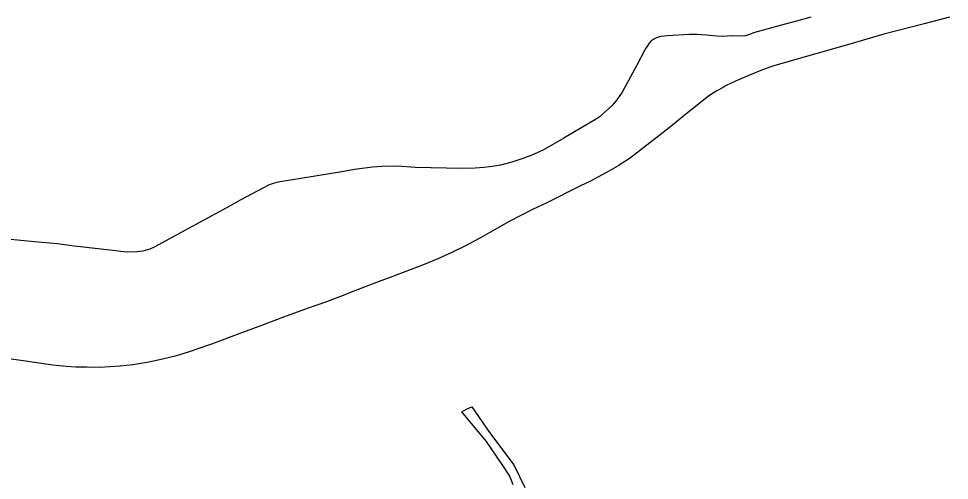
# Model space of a CAD drawing. Extents: x 0 to 2603, y -226 to 830.
# Drawn here: x 49.3 to 56.39, y 471.34 to 474.85 of the extents above; entities that cross this region are included whole.
import ezdxf

# ---------------------------------------------------------------- set-up
doc = ezdxf.new("R2010")
doc.units = 0
for name, color, linetype in [('CT_TSH_Map_Interstate_Roads', 7, 'Continuous'), ('CT_TSH_Map_Town_Limits', 7, 'Continuous'), ('CT_TSH_Map_US_and_State_Routes', 7, 'Continuous')]:
    doc.layers.add(name, color=color, linetype=linetype)

msp = doc.modelspace()

# ---------------------------------------------------------------- linework, layer by layer
at = {"layer": 'CT_TSH_Map_Interstate_Roads'}
for points in [[(56.3919, 474.8669), (56.1988, 474.816), (55.8931, 474.7363)], [(55.8931, 474.7363), (55.6334, 474.6615)], [(55.6334, 474.6615), (55.374, 474.5871)], [(55.374, 474.5871), (55.0619, 474.4973)], [(55.0619, 474.4973), (55.023, 474.4862), (54.9553, 474.4603), (54.8692, 474.4241), (54.7842, 474.3898)], [(54.7241, 474.3612), (54.6912, 474.3447), (54.6677, 474.3314), (54.6191, 474.3038), (54.5595, 474.2671), (54.4796, 474.2037), (54.3824, 474.1266), (54.2551, 474.024)], [(54.7842, 474.3898), (54.7241, 474.3612)], [(54.2551, 474.024), (54.0872, 473.8907), (53.9604, 473.7951)], [(53.9604, 473.7951), (53.8678, 473.7338), (53.778, 473.6839), (53.6526, 473.6155), (53.5813, 473.5827), (53.3241, 473.4514)], [(53.3241, 473.4514), (53.2154, 473.4005)], [(53.2154, 473.4005), (53.0371, 473.3113), (52.942, 473.2564), (52.8175, 473.186), (52.6978, 473.1224)], [(52.6978, 473.1224), (52.6006, 473.0752), (52.4925, 473.0258), (52.3887, 472.9822), (52.1214, 472.88)], [(52.1214, 472.88), (52.0592, 472.8576)], [(52.0592, 472.8576), (51.8205, 472.7661), (51.7704, 472.7465)], [(51.7704, 472.7465), (51.6442, 472.6984)], [(51.6442, 472.6984), (51.5128, 472.6515)], [(51.337, 472.588), (51.1288, 472.5108), (51.0039, 472.4652), (50.7683, 472.3772)], [(51.5128, 472.6515), (51.337, 472.588)], [(50.7683, 472.3772), (50.5839, 472.3118)], [(49.3144, 472.2509), (49.2434, 472.2622), (49.1651, 472.2792), (49.0948, 472.2994), (49.0318, 472.3204), (48.9214, 472.3585)], [(50.5839, 472.3118), (50.4914, 472.2854), (50.3943, 472.2616)], [(49.9155, 472.1995), (49.817, 472.2), (49.7354, 472.2016), (49.6603, 472.2049), (49.5594, 472.2154), (49.3144, 472.2509)], [(50.3943, 472.2616), (50.2899, 472.2391), (50.1696, 472.2186)], [(50.1696, 472.2186), (50.0719, 472.2081), (49.9944, 472.2025), (49.9155, 472.1995)]]:
    msp.add_lwpolyline(points, dxfattribs=at)
at = {"layer": 'CT_TSH_Map_Town_Limits'}
msp.add_lwpolyline([(53.0679, 471.3048), (53.0415, 471.3707), (52.9896, 471.4524), (52.8637, 471.6351), (52.6766, 471.8611), (52.7129, 471.8799), (52.7528, 471.899), (52.8863, 471.7032), (53.0733, 471.4568), (53.1567, 471.2847)], dxfattribs=at)
at = {"layer": 'CT_TSH_Map_US_and_State_Routes'}
for points in [[(55.3367, 474.8647), (55.2256, 474.8356)], [(55.1014, 474.803), (54.8983, 474.7475), (54.8762, 474.7369), (54.8383, 474.724)], [(55.2256, 474.8356), (55.1014, 474.803)], [(54.244, 474.7237), (54.1918, 474.7186), (54.1649, 474.7112), (54.1401, 474.6995), (54.1174, 474.6829)], [(54.4099, 474.7347), (54.244, 474.7237)], [(54.6196, 474.7203), (54.541, 474.7293), (54.4687, 474.7346), (54.4099, 474.7347)], [(54.8383, 474.724), (54.8059, 474.7207), (54.7359, 474.7243), (54.6613, 474.7198), (54.6196, 474.7203)], [(54.1174, 474.6829), (54.1041, 474.6678), (54.0907, 474.6485), (54.0773, 474.6292), (54.0689, 474.6116), (54.0396, 474.558), (54.0071, 474.4943)], [(54.0071, 474.4943), (53.8992, 474.2958)], [(53.8992, 474.2958), (53.8569, 474.2354), (53.8202, 474.1918), (53.7718, 474.1465), (53.7226, 474.1054), (53.6827, 474.0786), (53.579, 474.0184), (53.4533, 473.9448), (53.3035, 473.8592)], [(53.3035, 473.8592), (53.222, 473.8207), (53.1405, 473.7893), (53.0578, 473.7613)], [(51.9942, 473.7243), (51.8572, 473.7072), (51.7624, 473.6894)], [(52.1844, 473.7303), (52.0668, 473.7284), (51.9942, 473.7243)], [(52.6757, 473.7138), (52.3229, 473.7211), (52.1844, 473.7303)], [(53.0578, 473.7613), (52.9696, 473.7393), (52.9078, 473.7288), (52.8426, 473.7206), (52.7786, 473.716), (52.6757, 473.7138)], [(51.5572, 473.6562), (51.2757, 473.6102)], [(51.7624, 473.6894), (51.5572, 473.6562)], [(51.2028, 473.5862), (51.1641, 473.5674), (50.9924, 473.4739)], [(51.2757, 473.6102), (51.2385, 473.6003), (51.2028, 473.5862)], [(50.9924, 473.4739), (50.8938, 473.4203)], [(50.8609, 473.4024), (50.5608, 473.2392)], [(50.8938, 473.4203), (50.8609, 473.4024)], [(50.5608, 473.2392), (50.3322, 473.1155)], [(49.4186, 473.1563), (49.2106, 473.1756)], [(49.7204, 473.1225), (49.594, 473.1396), (49.4186, 473.1563)], [(49.7928, 473.1142), (49.7204, 473.1225)], [(49.9236, 473.0993), (49.7928, 473.1142)], [(50.0396, 473.0861), (49.9236, 473.0993)], [(50.0739, 473.0822), (50.0396, 473.0861)], [(50.1982, 473.0783), (50.1312, 473.0761), (50.0739, 473.0822)], [(50.3322, 473.1155), (50.2971, 473.1005), (50.2436, 473.084), (50.1982, 473.0783)]]:
    msp.add_lwpolyline(points, dxfattribs=at)

doc.saveas('drawing.dxf')
